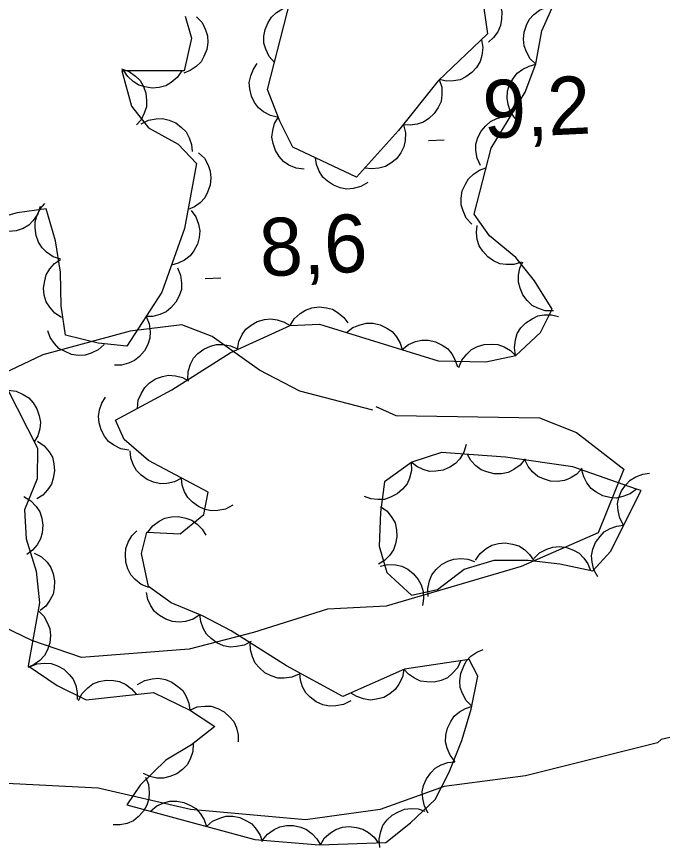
# Model space of a CAD drawing. Extents: x 336540 to 340074, y 5572036 to 5573747.
# Drawn here: x 337225.48 to 337258.93, y 5573411.85 to 5573454.89 of the extents above; entities that cross this region are included whole.
import ezdxf

# ---------------------------------------------------------------- set-up
doc = ezdxf.new("R2010")
doc.units = 0
for name, color, linetype in [('Niveau 2', 7, 'Continuous'), ('Niveau 3', 7, 'Continuous'), ('Niveau 44', 7, 'Continuous')]:
    doc.layers.add(name, color=color, linetype=linetype)

msp = doc.modelspace()

# ---------------------------------------------------------------- linework, layer by layer
at = {"layer": 'Niveau 2'}
for points in [[(337243.92, 5573434.5), (337240.14, 5573435.49), (337238.05, 5573436.57), (337235.6, 5573438.31), (337234.04, 5573438.92), (337231.36, 5573438.6), (337226.84, 5573437.36), (337222.38, 5573435.26)], [(337244.09, 5573434.69), (337245.12, 5573434.22), (337252.56, 5573434.1), (337254.47, 5573433.35), (337256.93, 5573431.45), (337255.6, 5573428.14), (337251.62, 5573426.4), (337244.62, 5573424.35), (337241.58, 5573424.2), (337237.75, 5573422.98), (337234.41, 5573422.12), (337228.83, 5573421.68), (337226.26, 5573422.57), (337222.78, 5573424.24)], [(337294.54, 5573427.61), (337285.36, 5573425.09), (337278.6, 5573421.67), (337274.77, 5573420.48), (337269.59, 5573419.36), (337265.53, 5573418.98), (337258.86, 5573417.44), (337258.68, 5573417.27), (337251.83, 5573415.56), (337247.63, 5573415), (337244.3, 5573413.81), (337240.44, 5573413.28), (337234.49, 5573413.82), (337229.7, 5573414.92), (337224.61, 5573415.18)]]:
    msp.add_lwpolyline(points, dxfattribs=at)
at = {"layer": 'Niveau 3'}
for p, q in [((337246.82, 5573448.47), (337247.62, 5573448.51)), ((337235.25, 5573441.32), (337236.05, 5573441.36))]:
    msp.add_line(p, q, dxfattribs=at)
at = {"layer": 'Niveau 44'}
for points in [[(337249.68, 5573455.33), (337249.86, 5573453.99), (337247.32, 5573451.57), (337245.26, 5573448.99), (337243.09, 5573446.57), (337239.79, 5573448.13), (337239.11, 5573449.48), (337238.47, 5573451.11), (337240.17, 5573457.73)], [(337249.52, 5573456.54), (337249.89, 5573456.36), (337250.19, 5573456.08), (337250.39, 5573455.82), (337250.53, 5573455.5), (337250.61, 5573455.14), (337250.6, 5573454.75), (337250.55, 5573454.43), (337250.4, 5573454.11), (337250.18, 5573453.81), (337249.92, 5573453.57)], [(337236.54, 5573437.48), (337239.65, 5573438.88), (337241.17, 5573438.95), (337247.31, 5573437.06), (337249.79, 5573437.01), (337251.33, 5573437.34), (337252.62, 5573438.52), (337253.22, 5573439.73), (337252.3, 5573441.21), (337251.33, 5573442.41), (337249.98, 5573443.53), (337249.18, 5573444.66), (337250.05, 5573448.07), (337251.82, 5573450.97), (337252.38, 5573452.44), (337252.68, 5573454.16), (337253.36, 5573455.65)], [(337238.83, 5573452.52), (337238.55, 5573452.83), (337238.38, 5573453.2), (337238.29, 5573453.51), (337238.29, 5573453.87), (337238.35, 5573454.23), (337238.5, 5573454.58), (337238.67, 5573454.86), (337238.93, 5573455.1), (337239.24, 5573455.3), (337239.58, 5573455.42)], [(337252.38, 5573452.42), (337252.08, 5573452.71), (337251.88, 5573453.06), (337251.76, 5573453.37), (337251.73, 5573453.72), (337251.76, 5573454.09), (337251.89, 5573454.45), (337252.03, 5573454.74), (337252.27, 5573455), (337252.56, 5573455.22), (337252.89, 5573455.37)], [(337234.2, 5573454.92), (337234.54, 5573453.77), (337234.16, 5573452.08), (337230.93, 5573452.08), (337231.42, 5573450.25), (337232.31, 5573449.13), (337233.85, 5573448.29), (337234.8, 5573447.28), (337234.18, 5573443.92), (337233, 5573440.62), (337231.19, 5573437.82), (337229.7, 5573437.98), (337228, 5573438.39), (337227.79, 5573439.9), (337227.75, 5573441.65), (337227.49, 5573443.27), (337227.01, 5573444.94), (337225.51, 5573444.73), (337223.82, 5573444.26)], [(337234.79, 5573454.88), (337235.08, 5573454.58), (337235.26, 5573454.21), (337235.36, 5573453.9), (337235.38, 5573453.55), (337235.33, 5573453.18), (337235.18, 5573452.83), (337235.03, 5573452.54), (337234.77, 5573452.3), (337234.47, 5573452.09), (337234.13, 5573451.96)], [(337249.55, 5573453.7), (337249.62, 5573453.29), (337249.57, 5573452.88), (337249.48, 5573452.56), (337249.3, 5573452.26), (337249.06, 5573451.99), (337248.74, 5573451.77), (337248.45, 5573451.62), (337248.1, 5573451.56), (337247.73, 5573451.55), (337247.38, 5573451.63)], [(337239.04, 5573449.67), (337238.63, 5573449.76), (337238.27, 5573449.96), (337238.01, 5573450.16), (337237.8, 5573450.44), (337237.64, 5573450.77), (337237.56, 5573451.15), (337237.53, 5573451.47), (337237.6, 5573451.82), (337237.74, 5573452.16), (337237.94, 5573452.46)], [(337251.3, 5573449.61), (337251.06, 5573449.96), (337250.94, 5573450.34), (337250.88, 5573450.67), (337250.91, 5573451.02), (337251.01, 5573451.37), (337251.21, 5573451.7), (337251.4, 5573451.96), (337251.69, 5573452.17), (337252.02, 5573452.33), (337252.37, 5573452.42)], [(337230.9, 5573452.18), (337231.3, 5573452.04), (337231.63, 5573451.8), (337231.87, 5573451.58), (337232.04, 5573451.27), (337232.17, 5573450.92), (337232.2, 5573450.54), (337232.2, 5573450.22), (337232.09, 5573449.88), (337231.92, 5573449.55), (337231.68, 5573449.28)], [(337234.03, 5573452.08), (337233.8, 5573451.73), (337233.48, 5573451.48), (337233.2, 5573451.31), (337232.86, 5573451.22), (337232.49, 5573451.18), (337232.11, 5573451.25), (337231.8, 5573451.34), (337231.51, 5573451.53), (337231.23, 5573451.78), (337231.03, 5573452.08)], [(337247.37, 5573451.64), (337247.5, 5573451.24), (337247.5, 5573450.83), (337247.46, 5573450.5), (337247.32, 5573450.18), (337247.11, 5573449.87), (337246.83, 5573449.62), (337246.56, 5573449.43), (337246.23, 5573449.32), (337245.86, 5573449.26), (337245.5, 5573449.29)], [(337231.93, 5573449.33), (337232.31, 5573449.53), (337232.71, 5573449.6), (337233.04, 5573449.62), (337233.38, 5573449.53), (337233.72, 5573449.38), (337234.02, 5573449.15), (337234.25, 5573448.92), (337234.42, 5573448.61), (337234.53, 5573448.26), (337234.57, 5573447.9)], [(337240.37, 5573446.98), (337239.95, 5573447.03), (337239.58, 5573447.2), (337239.3, 5573447.38), (337239.07, 5573447.64), (337238.88, 5573447.95), (337238.76, 5573448.32), (337238.7, 5573448.64), (337238.74, 5573448.99), (337238.84, 5573449.35), (337239.02, 5573449.66)], [(337249.5, 5573447.17), (337249.33, 5573447.55), (337249.27, 5573447.95), (337249.27, 5573448.28), (337249.37, 5573448.62), (337249.54, 5573448.95), (337249.79, 5573449.24), (337250.03, 5573449.46), (337250.35, 5573449.61), (337250.7, 5573449.71), (337251.06, 5573449.73)], [(337245.52, 5573449.28), (337245.62, 5573448.87), (337245.6, 5573448.47), (337245.54, 5573448.14), (337245.38, 5573447.83), (337245.16, 5573447.53), (337244.86, 5573447.29), (337244.58, 5573447.12), (337244.24, 5573447.03), (337243.87, 5573447), (337243.51, 5573447.04)], [(337234.9, 5573447.84), (337235.2, 5573447.55), (337235.4, 5573447.19), (337235.51, 5573446.88), (337235.54, 5573446.53), (337235.5, 5573446.16), (337235.37, 5573445.8), (337235.23, 5573445.51), (337234.99, 5573445.25), (337234.69, 5573445.03), (337234.36, 5573444.89)], [(337243.67, 5573446.3), (337243.31, 5573446.09), (337242.91, 5573445.99), (337242.58, 5573445.95), (337242.24, 5573446.02), (337241.89, 5573446.15), (337241.58, 5573446.37), (337241.33, 5573446.58), (337241.15, 5573446.88), (337241.01, 5573447.22), (337240.95, 5573447.58)], [(337249.05, 5573444.14), (337248.77, 5573444.45), (337248.6, 5573444.82), (337248.5, 5573445.14), (337248.5, 5573445.49), (337248.56, 5573445.86), (337248.72, 5573446.21), (337248.88, 5573446.49), (337249.14, 5573446.73), (337249.45, 5573446.93), (337249.79, 5573447.05)], [(337226.7, 5573445.06), (337226.57, 5573444.67), (337226.33, 5573444.33), (337226.11, 5573444.09), (337225.81, 5573443.92), (337225.46, 5573443.79), (337225.08, 5573443.75), (337224.75, 5573443.75), (337224.42, 5573443.86), (337224.09, 5573444.03), (337223.81, 5573444.26)], [(337227.76, 5573442.32), (337227.37, 5573442.45), (337227.03, 5573442.68), (337226.79, 5573442.91), (337226.61, 5573443.21), (337226.48, 5573443.55), (337226.43, 5573443.94), (337226.43, 5573444.26), (337226.54, 5573444.6), (337226.7, 5573444.93), (337226.93, 5573445.21)], [(337234.51, 5573444.85), (337234.76, 5573444.51), (337234.89, 5573444.13), (337234.96, 5573443.8), (337234.93, 5573443.45), (337234.84, 5573443.1), (337234.65, 5573442.76), (337234.46, 5573442.5), (337234.18, 5573442.28), (337233.85, 5573442.11), (337233.5, 5573442.02)], [(337251.63, 5573442.16), (337251.23, 5573442.04), (337250.83, 5573442.05), (337250.5, 5573442.09), (337250.18, 5573442.24), (337249.88, 5573442.45), (337249.63, 5573442.74), (337249.44, 5573443.01), (337249.34, 5573443.35), (337249.29, 5573443.71), (337249.33, 5573444.07)], [(337227.8, 5573439.3), (337227.45, 5573439.53), (337227.19, 5573439.84), (337227.01, 5573440.12), (337226.91, 5573440.46), (337226.87, 5573440.82), (337226.93, 5573441.2), (337227.01, 5573441.52), (337227.2, 5573441.82), (337227.44, 5573442.1), (337227.74, 5573442.3)], [(337253.28, 5573439.64), (337252.86, 5573439.65), (337252.48, 5573439.79), (337252.18, 5573439.93), (337251.93, 5573440.18), (337251.7, 5573440.47), (337251.56, 5573440.83), (337251.47, 5573441.14), (337251.48, 5573441.49), (337251.55, 5573441.86), (337251.69, 5573442.18)], [(337233.81, 5573441.87), (337233.97, 5573441.49), (337234.02, 5573441.08), (337234.01, 5573440.75), (337233.9, 5573440.42), (337233.72, 5573440.09), (337233.47, 5573439.81), (337233.22, 5573439.59), (337232.9, 5573439.45), (337232.54, 5573439.36), (337232.18, 5573439.35)], [(337239.64, 5573438.88), (337239.86, 5573439.24), (337240.16, 5573439.51), (337240.44, 5573439.69), (337240.77, 5573439.8), (337241.14, 5573439.85), (337241.52, 5573439.8), (337241.84, 5573439.73), (337242.14, 5573439.55), (337242.42, 5573439.31), (337242.64, 5573439.02)], [(337251.32, 5573437.33), (337251.26, 5573437.75), (337251.32, 5573438.15), (337251.41, 5573438.47), (337251.6, 5573438.76), (337251.85, 5573439.03), (337252.18, 5573439.24), (337252.47, 5573439.39), (337252.81, 5573439.44), (337253.19, 5573439.44), (337253.54, 5573439.36)], [(337232.18, 5573439.35), (337232.34, 5573438.97), (337232.39, 5573438.56), (337232.38, 5573438.23), (337232.27, 5573437.9), (337232.1, 5573437.57), (337231.84, 5573437.29), (337231.59, 5573437.07), (337231.27, 5573436.93), (337230.91, 5573436.84), (337230.55, 5573436.83)], [(337236.91, 5573437.64), (337236.98, 5573438.06), (337237.16, 5573438.42), (337237.35, 5573438.69), (337237.62, 5573438.91), (337237.94, 5573439.09), (337238.31, 5573439.19), (337238.64, 5573439.24), (337238.98, 5573439.18), (337239.33, 5573439.06), (337239.64, 5573438.88)], [(337242.57, 5573438.52), (337242.9, 5573438.78), (337243.28, 5573438.93), (337243.6, 5573439.01), (337243.95, 5573439), (337244.31, 5573438.92), (337244.65, 5573438.75), (337244.93, 5573438.57), (337245.15, 5573438.3), (337245.34, 5573437.98), (337245.44, 5573437.64)], [(337230.01, 5573437.9), (337229.7, 5573437.62), (337229.34, 5573437.45), (337229.02, 5573437.35), (337228.67, 5573437.34), (337228.31, 5573437.39), (337227.95, 5573437.55), (337227.67, 5573437.7), (337227.43, 5573437.96), (337227.22, 5573438.27), (337227.1, 5573438.61)], [(337245.44, 5573437.64), (337245.77, 5573437.9), (337246.14, 5573438.05), (337246.46, 5573438.13), (337246.82, 5573438.12), (337247.18, 5573438.04), (337247.52, 5573437.87), (337247.79, 5573437.69), (337248.02, 5573437.42), (337248.2, 5573437.1), (337248.31, 5573436.75)], [(337234.35, 5573436.09), (337234.36, 5573436.5), (337234.49, 5573436.89), (337234.63, 5573437.19), (337234.87, 5573437.44), (337235.17, 5573437.67), (337235.52, 5573437.82), (337235.83, 5573437.91), (337236.18, 5573437.9), (337236.55, 5573437.84), (337236.88, 5573437.7)], [(337248.39, 5573436.71), (337248.54, 5573437.1), (337248.8, 5573437.41), (337249.04, 5573437.64), (337249.35, 5573437.8), (337249.7, 5573437.91), (337250.09, 5573437.92), (337250.41, 5573437.9), (337250.74, 5573437.78), (337251.06, 5573437.59), (337251.32, 5573437.34)], [(337224.99, 5573435.63), (337226.56, 5573432.53), (337226.54, 5573430.95), (337225.89, 5573429.33), (337225.97, 5573427.84), (337226.49, 5573426.16), (337226.66, 5573424.52), (337226.07, 5573421.26), (337227.57, 5573420.23), (337229.07, 5573419.5), (337232.56, 5573419.88), (337234.48, 5573418.94), (337235.75, 5573418.11), (337234.53, 5573417.17), (337233.21, 5573416.37), (337231.88, 5573415.08), (337231.19, 5573414.06), (337237.82, 5573412.25), (337241.15, 5573411.98), (337244.6, 5573412.1), (337245.88, 5573413.13), (337247.16, 5573414.33), (337247.89, 5573415.75), (337248.53, 5573417.39), (337249.03, 5573419.01), (337249.37, 5573420.72), (337248.92, 5573421.59), (337245.57, 5573421.09), (337242.38, 5573419.66), (337239.45, 5573421.25), (337236.59, 5573423.07), (337235.1, 5573423.85), (337233.48, 5573424.52), (337232.31, 5573425.36), (337231.95, 5573427.07), (337232.22, 5573428.18), (337233.95, 5573428.09), (337235.17, 5573429.09), (337235.4, 5573430.25), (337232.3, 5573431.89), (337231.04, 5573432.99), (337230.6, 5573433.99), (337233.52, 5573435.56), (337236.54, 5573437.48)], [(337231.74, 5573434.6), (337231.78, 5573435.02), (337231.94, 5573435.39), (337232.11, 5573435.68), (337232.36, 5573435.92), (337232.67, 5573436.12), (337233.04, 5573436.24), (337233.35, 5573436.32), (337233.7, 5573436.28), (337234.06, 5573436.19), (337234.38, 5573436.02)], [(337225.04, 5573435.54), (337225.45, 5573435.48), (337225.82, 5573435.32), (337226.1, 5573435.14), (337226.34, 5573434.88), (337226.53, 5573434.57), (337226.65, 5573434.2), (337226.71, 5573433.88), (337226.67, 5573433.53), (337226.57, 5573433.18), (337226.39, 5573432.86)], [(337231.29, 5573432.43), (337230.88, 5573432.5), (337230.51, 5573432.69), (337230.24, 5573432.88), (337230.02, 5573433.15), (337229.85, 5573433.48), (337229.75, 5573433.85), (337229.71, 5573434.17), (337229.77, 5573434.52), (337229.89, 5573434.87), (337230.08, 5573435.18)], [(337226.56, 5573432.9), (337226.91, 5573432.66), (337227.16, 5573432.34), (337227.33, 5573432.06), (337227.41, 5573431.72), (337227.44, 5573431.35), (337227.37, 5573430.97), (337227.28, 5573430.66), (337227.08, 5573430.37), (337226.83, 5573430.1), (337226.53, 5573429.9)], [(337248.77, 5573432.73), (337248.65, 5573432.33), (337248.43, 5573431.98), (337248.21, 5573431.73), (337247.92, 5573431.54), (337247.58, 5573431.4), (337247.2, 5573431.34), (337246.87, 5573431.33), (337246.53, 5573431.42), (337246.2, 5573431.58), (337245.91, 5573431.8)], [(337234.01, 5573430.98), (337233.65, 5573430.79), (337233.25, 5573430.71), (337232.92, 5573430.69), (337232.57, 5573430.77), (337232.23, 5573430.91), (337231.93, 5573431.14), (337231.69, 5573431.37), (337231.52, 5573431.68), (337231.4, 5573432.03), (337231.36, 5573432.39)], [(337257.59, 5573430.41), (337254.28, 5573431.57), (337250.8, 5573432.06), (337247.48, 5573432.31), (337245.94, 5573431.81), (337244.53, 5573430.79), (337244.32, 5573429.22), (337244.26, 5573427.46), (337244.65, 5573426.09), (337245.93, 5573424.91), (337247.27, 5573425.21), (337248.66, 5573426.26), (337250.22, 5573426.73), (337251.97, 5573426.73), (337253.61, 5573426.54), (337255.32, 5573426.18), (337256.24, 5573427.18), (337257.82, 5573430.34), (337257.59, 5573430.41)], [(337251.82, 5573431.98), (337251.56, 5573431.66), (337251.23, 5573431.42), (337250.93, 5573431.27), (337250.59, 5573431.21), (337250.22, 5573431.21), (337249.84, 5573431.3), (337249.54, 5573431.41), (337249.26, 5573431.62), (337249.01, 5573431.9), (337248.83, 5573432.21)], [(337245.92, 5573431.79), (337245.93, 5573431.38), (337245.82, 5573430.98), (337245.7, 5573430.68), (337245.47, 5573430.41), (337245.19, 5573430.16), (337244.85, 5573429.99), (337244.54, 5573429.88), (337244.19, 5573429.87), (337243.82, 5573429.91), (337243.49, 5573430.03)], [(337254.78, 5573431.5), (337254.5, 5573431.19), (337254.15, 5573430.98), (337253.85, 5573430.85), (337253.5, 5573430.81), (337253.13, 5573430.83), (337252.77, 5573430.94), (337252.47, 5573431.07), (337252.2, 5573431.31), (337251.97, 5573431.59), (337251.81, 5573431.92)], [(337257.59, 5573430.41), (337257.25, 5573430.16), (337256.87, 5573430.02), (337256.55, 5573429.95), (337256.2, 5573429.98), (337255.84, 5573430.07), (337255.5, 5573430.26), (337255.24, 5573430.45), (337255.02, 5573430.73), (337254.85, 5573431.05), (337254.76, 5573431.4)], [(337256.92, 5573428.55), (337256.72, 5573428.91), (337256.63, 5573429.31), (337256.6, 5573429.64), (337256.67, 5573429.98), (337256.81, 5573430.32), (337257.04, 5573430.63), (337257.26, 5573430.88), (337257.56, 5573431.05), (337257.91, 5573431.18), (337258.26, 5573431.23)], [(337236.67, 5573429.58), (337236.3, 5573429.38), (337235.9, 5573429.3), (337235.57, 5573429.28), (337235.23, 5573429.36), (337234.89, 5573429.51), (337234.58, 5573429.74), (337234.35, 5573429.97), (337234.18, 5573430.27), (337234.05, 5573430.62), (337234.01, 5573430.98)], [(337225.85, 5573430.03), (337226.21, 5573429.81), (337226.48, 5573429.51), (337226.67, 5573429.24), (337226.78, 5573428.9), (337226.83, 5573428.54), (337226.79, 5573428.15), (337226.72, 5573427.84), (337226.54, 5573427.53), (337226.3, 5573427.25), (337226.01, 5573427.03)], [(337244.33, 5573429.51), (337244.67, 5573429.27), (337244.91, 5573428.94), (337245.08, 5573428.66), (337245.15, 5573428.31), (337245.17, 5573427.94), (337245.1, 5573427.57), (337245, 5573427.26), (337244.79, 5573426.97), (337244.53, 5573426.71), (337244.23, 5573426.52)], [(337232.28, 5573428.18), (337232.53, 5573428.51), (337232.86, 5573428.75), (337233.15, 5573428.91), (337233.49, 5573428.98), (337233.86, 5573428.99), (337234.24, 5573428.91), (337234.55, 5573428.8), (337234.83, 5573428.59), (337235.09, 5573428.33), (337235.28, 5573428.02)], [(337232.32, 5573425.31), (337231.93, 5573425.47), (337231.62, 5573425.72), (337231.39, 5573425.97), (337231.23, 5573426.28), (337231.13, 5573426.63), (337231.11, 5573427.02), (337231.13, 5573427.34), (337231.26, 5573427.67), (337231.45, 5573427.99), (337231.7, 5573428.25)], [(337255.58, 5573425.86), (337255.38, 5573426.23), (337255.29, 5573426.62), (337255.26, 5573426.95), (337255.33, 5573427.3), (337255.47, 5573427.64), (337255.7, 5573427.95), (337255.91, 5573428.19), (337256.22, 5573428.37), (337256.57, 5573428.5), (337256.92, 5573428.55)], [(337249.25, 5573426.73), (337249.49, 5573427.08), (337249.8, 5573427.33), (337250.09, 5573427.5), (337250.43, 5573427.59), (337250.79, 5573427.63), (337251.17, 5573427.56), (337251.49, 5573427.47), (337251.78, 5573427.28), (337252.05, 5573427.03), (337252.25, 5573426.73)], [(337252.27, 5573426.82), (337252.57, 5573427.11), (337252.94, 5573427.3), (337253.25, 5573427.41), (337253.6, 5573427.43), (337253.96, 5573427.38), (337254.32, 5573427.24), (337254.61, 5573427.09), (337254.86, 5573426.84), (337255.07, 5573426.54), (337255.21, 5573426.2)], [(337226.39, 5573427.1), (337226.76, 5573426.91), (337227.05, 5573426.62), (337227.25, 5573426.35), (337227.37, 5573426.03), (337227.44, 5573425.66), (337227.42, 5573425.28), (337227.36, 5573424.96), (337227.2, 5573424.65), (337226.98, 5573424.35), (337226.7, 5573424.12)], [(337244.3, 5573426.42), (337244.7, 5573426.51), (337245.11, 5573426.49), (337245.43, 5573426.42), (337245.74, 5573426.26), (337246.04, 5573426.03), (337246.27, 5573425.73), (337246.44, 5573425.45), (337246.53, 5573425.11), (337246.56, 5573424.74), (337246.5, 5573424.38)], [(337246.8, 5573424.85), (337246.77, 5573425.27), (337246.87, 5573425.66), (337246.99, 5573425.97), (337247.21, 5573426.25), (337247.48, 5573426.5), (337247.82, 5573426.67), (337248.13, 5573426.79), (337248.48, 5573426.81), (337248.85, 5573426.78), (337249.19, 5573426.66)], [(337234.97, 5573423.9), (337234.62, 5573423.67), (337234.23, 5573423.56), (337233.9, 5573423.51), (337233.55, 5573423.55), (337233.2, 5573423.67), (337232.88, 5573423.87), (337232.62, 5573424.07), (337232.42, 5573424.36), (337232.27, 5573424.7), (337232.2, 5573425.05)], [(337226.59, 5573424.12), (337226.89, 5573423.83), (337227.08, 5573423.47), (337227.2, 5573423.17), (337227.23, 5573422.82), (337227.2, 5573422.45), (337227.07, 5573422.09), (337226.92, 5573421.79), (337226.68, 5573421.54), (337226.38, 5573421.32), (337226.05, 5573421.17)], [(337237.63, 5573422.52), (337237.26, 5573422.33), (337236.86, 5573422.25), (337236.54, 5573422.22), (337236.19, 5573422.3), (337235.85, 5573422.45), (337235.55, 5573422.68), (337235.31, 5573422.9), (337235.14, 5573423.21), (337235.01, 5573423.56), (337234.97, 5573423.92)], [(337240.11, 5573420.83), (337239.73, 5573420.66), (337239.33, 5573420.62), (337239, 5573420.62), (337238.66, 5573420.73), (337238.33, 5573420.9), (337238.05, 5573421.16), (337237.83, 5573421.4), (337237.69, 5573421.72), (337237.59, 5573422.08), (337237.58, 5573422.44)], [(337249.06, 5573419.16), (337248.77, 5573419.46), (337248.58, 5573419.82), (337248.46, 5573420.13), (337248.44, 5573420.48), (337248.48, 5573420.85), (337248.62, 5573421.2), (337248.77, 5573421.5), (337249.01, 5573421.75), (337249.31, 5573421.96), (337249.65, 5573422.1)], [(337226.14, 5573421.21), (337226.53, 5573421.36), (337226.94, 5573421.39), (337227.27, 5573421.38), (337227.6, 5573421.26), (337227.92, 5573421.08), (337228.2, 5573420.81), (337228.41, 5573420.56), (337228.54, 5573420.23), (337228.62, 5573419.87), (337228.62, 5573419.51)], [(337248.49, 5573421.53), (337248.31, 5573421.15), (337248.04, 5573420.85), (337247.79, 5573420.64), (337247.46, 5573420.5), (337247.1, 5573420.41), (337246.72, 5573420.42), (337246.4, 5573420.46), (337246.08, 5573420.61), (337245.77, 5573420.82), (337245.53, 5573421.08)], [(337245.53, 5573421.07), (337245.46, 5573420.66), (337245.27, 5573420.3), (337245.09, 5573420.03), (337244.81, 5573419.8), (337244.49, 5573419.62), (337244.12, 5573419.53), (337243.8, 5573419.48), (337243.45, 5573419.54), (337243.1, 5573419.66), (337242.79, 5573419.84)], [(337228.68, 5573419.46), (337228.87, 5573419.83), (337229.16, 5573420.12), (337229.42, 5573420.32), (337229.75, 5573420.44), (337230.11, 5573420.51), (337230.49, 5573420.49), (337230.81, 5573420.44), (337231.13, 5573420.28), (337231.42, 5573420.06), (337231.66, 5573419.78)], [(337231.74, 5573420.28), (337232.11, 5573420.49), (337232.5, 5573420.58), (337232.83, 5573420.61), (337233.18, 5573420.54), (337233.52, 5573420.41), (337233.83, 5573420.18), (337234.08, 5573419.97), (337234.26, 5573419.66), (337234.39, 5573419.32), (337234.44, 5573418.96)], [(337242.78, 5573419.44), (337242.41, 5573419.25), (337242.01, 5573419.18), (337241.68, 5573419.16), (337241.33, 5573419.24), (337241, 5573419.39), (337240.69, 5573419.63), (337240.46, 5573419.86), (337240.29, 5573420.17), (337240.18, 5573420.52), (337240.14, 5573420.88)], [(337234.44, 5573418.96), (337234.83, 5573419.13), (337235.23, 5573419.17), (337235.56, 5573419.16), (337235.9, 5573419.05), (337236.22, 5573418.87), (337236.5, 5573418.61), (337236.72, 5573418.37), (337236.86, 5573418.04), (337236.95, 5573417.68), (337236.95, 5573417.32)], [(337248.19, 5573416.29), (337247.93, 5573416.62), (337247.78, 5573416.99), (337247.7, 5573417.31), (337247.71, 5573417.67), (337247.79, 5573418.03), (337247.96, 5573418.37), (337248.14, 5573418.64), (337248.41, 5573418.87), (337248.73, 5573419.05), (337249.08, 5573419.16)], [(337234.62, 5573417.22), (337234.6, 5573416.81), (337234.46, 5573416.42), (337234.31, 5573416.13), (337234.06, 5573415.88), (337233.77, 5573415.66), (337233.41, 5573415.52), (337233.09, 5573415.43), (337232.74, 5573415.44), (337232.38, 5573415.52), (337232.05, 5573415.67)], [(337246.8, 5573413.62), (337246.6, 5573413.99), (337246.51, 5573414.39), (337246.49, 5573414.72), (337246.56, 5573415.06), (337246.7, 5573415.4), (337246.93, 5573415.71), (337247.16, 5573415.95), (337247.46, 5573416.12), (337247.81, 5573416.25), (337248.17, 5573416.29)], [(337232.16, 5573415.49), (337232.31, 5573415.11), (337232.35, 5573414.7), (337232.33, 5573414.37), (337232.22, 5573414.04), (337232.04, 5573413.72), (337231.77, 5573413.44), (337231.53, 5573413.23), (337231.2, 5573413.09), (337230.84, 5573413.01), (337230.48, 5573413.01)], [(337232.41, 5573413.73), (337232.73, 5573414), (337233.1, 5573414.16), (337233.42, 5573414.25), (337233.77, 5573414.25), (337234.14, 5573414.18), (337234.48, 5573414.02), (337234.76, 5573413.86), (337235, 5573413.59), (337235.19, 5573413.28), (337235.31, 5573412.94)], [(337244.29, 5573411.85), (337244.26, 5573412.27), (337244.34, 5573412.67), (337244.45, 5573412.98), (337244.66, 5573413.26), (337244.93, 5573413.52), (337245.26, 5573413.7), (337245.56, 5573413.83), (337245.91, 5573413.86), (337246.28, 5573413.84), (337246.63, 5573413.73)], [(337235.31, 5573412.94), (337235.63, 5573413.21), (337236, 5573413.37), (337236.32, 5573413.46), (337236.67, 5573413.46), (337237.03, 5573413.39), (337237.38, 5573413.23), (337237.66, 5573413.07), (337237.89, 5573412.8), (337238.09, 5573412.49), (337238.2, 5573412.15)], [(337238.22, 5573412.22), (337238.48, 5573412.54), (337238.81, 5573412.77), (337239.11, 5573412.92), (337239.45, 5573412.98), (337239.82, 5573412.99), (337240.19, 5573412.89), (337240.5, 5573412.78), (337240.78, 5573412.56), (337241.03, 5573412.29), (337241.21, 5573411.98)], [(337241.21, 5573411.98), (337241.43, 5573412.34), (337241.73, 5573412.6), (337242.01, 5573412.78), (337242.35, 5573412.89), (337242.71, 5573412.93), (337243.09, 5573412.88), (337243.41, 5573412.8), (337243.71, 5573412.62), (337243.99, 5573412.38), (337244.2, 5573412.09)]]:
    msp.add_lwpolyline(points, dxfattribs=at)

# ---------------------------------------------------------------- texts
at = {"layer": 'Niveau 3'}
for s, p in [('9,2    ', (337249.7, 5573448.57)), ('8,6    ', (337238.13, 5573441.42))]:
    msp.add_text(s, height=3, rotation=2.7712, dxfattribs=at).set_placement(p)

doc.saveas('drawing.dxf')
